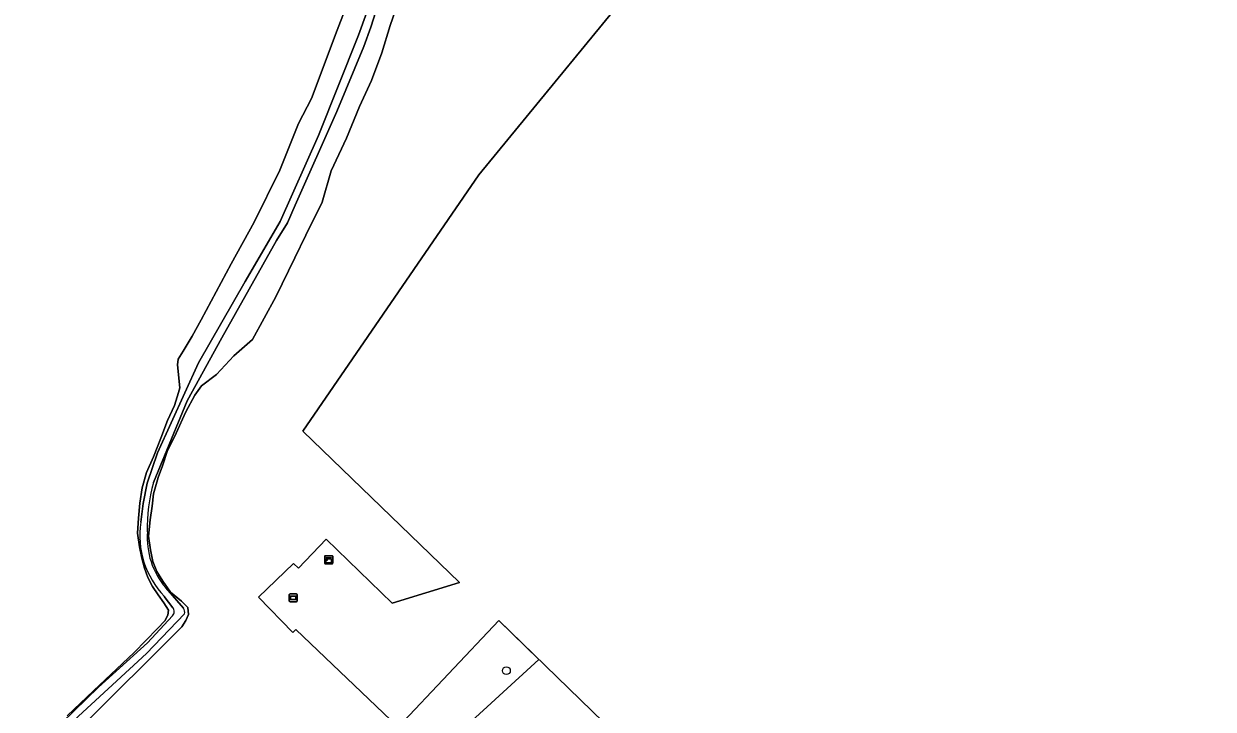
# Model space of a CAD drawing. Extents: x 156141 to 158132, y 385651 to 388333.
# Drawn here: x 156291.1 to 156437.4, y 387949.4 to 388033.8 of the extents above; entities that cross this region are included whole.
import ezdxf

# ---------------------------------------------------------------- set-up
doc = ezdxf.new("R2010")
doc.units = 0
for name, color, linetype in [('IMGEO_Boom', 7, 'Continuous'), ('IMGEO_Erf', 7, 'Continuous'), ('IMGEO_Greppel_droge_sloot', 7, 'Continuous'), ('IMGEO_Groenvoorziening', 7, 'Continuous'), ('IMGEO_Hek', 7, 'Continuous'), ('IMGEO_Kast', 7, 'Continuous'), ('IMGEO_Muur', 7, 'Continuous'), ('IMGEO_Oever', 7, 'Continuous'), ('IMGEO_Reclamebord', 7, 'Continuous')]:
    doc.layers.add(name, color=color, linetype=linetype)

msp = doc.modelspace()

# ---------------------------------------------------------------- linework, layer by layer
at = {"layer": 'IMGEO_Boom'}
msp.add_circle((156350.47, 387954.19), 0.489, dxfattribs=at)
at = {"layer": 'IMGEO_Erf'}
msp.add_lwpolyline([(156608.04, 387949.37), (156642.93, 387982.02), (156585.67, 388037.42), (156493.67, 388126.77), (156486.55, 388133.87), (156486.37, 388134.18), (156451.68, 388111.98), (156391.31, 388063.96), (156369.43, 388042.53), (156347.08, 388015.24), (156325.44, 387983.67), (156344.7, 387965.06), (156336.42, 387962.51), (156328.32, 387970.39), (156324.89, 387966.79), (156324.27, 387967.4), (156319.96, 387963.24), (156324.19, 387958.87), (156324.58, 387959.24), (156337.15, 387947.25), (156349.55, 387960.36), (156354.46, 387955.58), (156241.28, 387851.86)], dxfattribs=at)
at = {"layer": 'IMGEO_Greppel_droge_sloot'}
for points in [[(156307.06, 387977.34), (156311.18, 387987.4), (156315.48, 387995.16), (156322.21, 388007.13), (156323.53, 388009.31), (156324.49, 388011.49), (156329.6, 388023.01), (156332.93, 388031.04), (156333.78, 388033.41), (156335.86, 388039.91), (156338.14, 388047.75), (156339.56, 388053.17), (156340.82, 388059.05), (156341.18, 388063.18), (156340.81, 388067.29), (156338.92, 388078.14), (156338.21, 388087.9), (156338.84, 388093.51), (156340.87, 388101.61), (156341.94, 388104.49), (156343.72, 388108.18), (156345.87, 388111.35), (156347.03, 388112.75), (156354.41, 388119.59)], [(156335.02, 388040.07), (156332.28, 388032.41), (156327.35, 388020.09), (156322.64, 388009.47), (156318.35, 388002.1), (156312.58, 387992.08), (156307.57, 387981.02), (156306.26, 387977.27), (156305.77, 387974.79), (156305.49, 387972.46)], [(156308.39, 387963.33), (156309.42, 387961.94)], [(156310.75, 387961.88), (156308.56, 387964.37)], [(156292.57, 387943.76), (156306.18, 387956.32), (156310.89, 387961.17)], [(156309.39, 387960.96), (156306.3, 387957.63), (156300.28, 387952.16), (156292.75, 387944.81)]]:
    msp.add_lwpolyline(points, dxfattribs=at)
for centre, radius, start, end in [((156327.36, 387971.72), 21.07, 164.5181, 181.1806), ((156316.19, 387970.84), 10.82, 171.3895, 223.9294), ((156315.96, 387970.62), 9.68, 176.0591, 220.1478), ((156308.95, 387961.46), 0.668, 311.336, 45.1392), ((156309.89, 387961.35), 1.01, 349.8041, 31.6306)]:
    msp.add_arc(centre, radius, start, end, dxfattribs=at)
at = {"layer": 'IMGEO_Groenvoorziening'}
for points in [[(156337.15, 387947.25), (156324.58, 387959.24), (156324.19, 387958.87), (156319.96, 387963.24), (156324.27, 387967.4), (156324.89, 387966.79), (156328.32, 387970.39), (156336.42, 387962.51), (156344.7, 387965.06), (156325.44, 387983.67), (156347.08, 388015.24), (156369.43, 388042.53), (156391.31, 388063.96), (156451.68, 388111.98)], [(156296.44, 387948.62), (156299.67, 387951.7), (156304.67, 387956.43), (156307.56, 387959.4), (156308.46, 387960.31), (156308.83, 387961.03), (156308.91, 387961.65), (156308.32, 387962.55), (156307.63, 387963.54), (156306.92, 387964.56), (156306.38, 387965.67), (156305.95, 387966.8), (156305.62, 387968.02), (156305.32, 387969.42), (156305.09, 387971.13), (156305.21, 387972.97), (156305.39, 387974.81), (156305.68, 387976.68), (156306.19, 387978.6), (156307.06, 387980.51), (156307.94, 387982.82), (156308.77, 387984.98), (156309.64, 387986.84), (156310.15, 387988.44), (156310.29, 387988.99), (156310.03, 387991.84), (156310.1, 387992.54), (156310.7, 387993.51), (156311.83, 387995.37), (156312.91, 387997.37), (156316.62, 388004.27), (156319.43, 388009.41), (156322.59, 388015.82), (156324.9, 388021.56), (156326.5, 388024.63), (156329.65, 388033.03), (156332.16, 388039.55)], [(156338, 388038.88), (156336.18, 388033.61), (156335.17, 388030.25), (156333.87, 388026.85), (156332.42, 388023.65), (156330.8, 388019.73), (156328.91, 388015.72), (156327.81, 388011.87), (156325.82, 388007.82), (156324.46, 388005.02), (156322.12, 388000.23), (156319.22, 387994.96), (156316.94, 387992.96), (156314.8, 387990.67), (156312.98, 387989.24), (156312.14, 387988.1), (156311.02, 387986.06), (156309.86, 387983.43), (156308.73, 387981.18), (156308.17, 387979.42), (156307.64, 387977.99), (156307.06, 387975.98), (156306.9, 387974.46), (156306.65, 387972.76), (156306.44, 387970.73), (156306.69, 387969.08), (156306.97, 387967.65), (156307.46, 387966.38), (156308.19, 387965.22), (156309.16, 387963.87), (156310.51, 387962.73), (156311.28, 387961.97), (156311.36, 387961.1), (156311.05, 387960.35), (156310.53, 387959.57), (156298.06, 387947.16)], [(156241.28, 387851.86), (156354.46, 387955.58), (156349.55, 387960.36), (156337.15, 387947.25)]]:
    msp.add_lwpolyline(points, dxfattribs=at)
at = {"layer": 'IMGEO_Hek'}
msp.add_lwpolyline([(156482.96, 387830.7), (156349.55, 387960.36)], dxfattribs=at)
at = {"layer": 'IMGEO_Kast'}
for p, q in [((156328.12, 387967.41), (156328.12, 387968.26)), ((156328.12, 387968.26), (156328.12, 387967.41)), ((156328.19, 387968.34), (156329.03, 387968.34)), ((156329.03, 387968.34), (156328.19, 387968.34)), ((156329.12, 387968.27), (156329.12, 387967.42)), ((156329.12, 387967.42), (156329.12, 387968.27)), ((156329.04, 387967.34), (156328.2, 387967.34)), ((156328.2, 387967.34), (156329.04, 387967.34))]:
    msp.add_line(p, q, dxfattribs=at)
for points in [[(156328.31, 387968.13), (156328.91, 387968.13), (156328.91, 387968.04), (156328.31, 387968.04), (156328.31, 387968.13)], [(156328.31, 387967.96), (156328.91, 387967.96), (156328.91, 387967.47), (156328.31, 387967.47), (156328.31, 387967.96)]]:
    msp.add_lwpolyline(points, dxfattribs=at)
msp.add_circle((156328.39, 387967.8), 0.0377, dxfattribs=at)
for centre, start, end in [((156328.19, 387968.26), 92.4484, 184.2845), ((156328.19, 387968.26), 92.4484, 184.2845), ((156329.04, 387968.26), 2.4484, 94.2845), ((156329.04, 387968.26), 2.4484, 94.2845), ((156328.19, 387967.42), 182.4484, 274.2845), ((156328.19, 387967.42), 182.4484, 274.2845), ((156329.04, 387967.42), 272.4484, 4.2845), ((156329.04, 387967.42), 272.4484, 4.2845)]:
    msp.add_arc(centre, 0.0779, start, end, dxfattribs=at)
at = {"layer": 'IMGEO_Muur'}
msp.add_lwpolyline([(156344.7, 387965.06), (156325.44, 387983.67), (156347.08, 388015.24), (156369.43, 388042.53), (156391.31, 388063.96), (156451.68, 388111.98), (156486.37, 388134.18), (156486.55, 388133.87)], dxfattribs=at)
at = {"layer": 'IMGEO_Oever'}
for points in [[(156354.41, 388119.59), (156347.03, 388112.75), (156345.87, 388111.35), (156343.72, 388108.18), (156341.94, 388104.49), (156340.87, 388101.61), (156338.84, 388093.51), (156338.21, 388087.9), (156338.92, 388078.14), (156340.81, 388067.29), (156341.18, 388063.18), (156340.82, 388059.05), (156339.56, 388053.17), (156338.14, 388047.75), (156335.86, 388039.91), (156333.78, 388033.41), (156332.93, 388031.04), (156329.6, 388023.01), (156324.49, 388011.49), (156323.53, 388009.31), (156322.21, 388007.13), (156315.48, 387995.16), (156311.18, 387987.4), (156307.06, 387977.34)], [(156332.16, 388039.55), (156329.65, 388033.03), (156326.5, 388024.63), (156324.9, 388021.56), (156322.59, 388015.82), (156319.43, 388009.41), (156316.62, 388004.27), (156312.91, 387997.37), (156311.83, 387995.37), (156310.7, 387993.51), (156310.1, 387992.54), (156310.03, 387991.84), (156310.29, 387988.99), (156310.15, 387988.44), (156309.64, 387986.84), (156308.77, 387984.98), (156307.94, 387982.82), (156307.06, 387980.51), (156306.19, 387978.6), (156305.68, 387976.68), (156305.39, 387974.81), (156305.21, 387972.97), (156305.09, 387971.13), (156305.32, 387969.42), (156305.62, 387968.02), (156305.95, 387966.8), (156306.38, 387965.67), (156306.92, 387964.56), (156307.63, 387963.54), (156308.32, 387962.55), (156308.91, 387961.65), (156308.83, 387961.03), (156308.46, 387960.31), (156307.56, 387959.4), (156304.67, 387956.43), (156299.67, 387951.7), (156296.44, 387948.62)], [(156305.49, 387972.46), (156305.77, 387974.79), (156306.26, 387977.27), (156307.57, 387981.02), (156312.58, 387992.08), (156318.35, 388002.1), (156322.64, 388009.47), (156327.35, 388020.09), (156332.28, 388032.41), (156335.02, 388040.07)], [(156298.06, 387947.16), (156310.53, 387959.57), (156311.05, 387960.35), (156311.36, 387961.1), (156311.28, 387961.97), (156310.51, 387962.73), (156309.16, 387963.87), (156308.19, 387965.22), (156307.46, 387966.38), (156306.97, 387967.65), (156306.69, 387969.08), (156306.44, 387970.73), (156306.65, 387972.76), (156306.9, 387974.46), (156307.06, 387975.98), (156307.64, 387977.99), (156308.17, 387979.42), (156308.73, 387981.18), (156309.86, 387983.43), (156311.02, 387986.06), (156312.14, 387988.1), (156312.98, 387989.24), (156314.8, 387990.67), (156316.94, 387992.96), (156319.22, 387994.96), (156322.12, 388000.23), (156324.46, 388005.02), (156325.82, 388007.82), (156327.81, 388011.87), (156328.91, 388015.72), (156330.8, 388019.73), (156332.42, 388023.65), (156333.87, 388026.85), (156335.17, 388030.25), (156336.18, 388033.61), (156338, 388038.88)], [(156309.42, 387961.94), (156308.39, 387963.33)], [(156308.56, 387964.37), (156310.75, 387961.88)], [(156310.89, 387961.17), (156306.18, 387956.32), (156292.57, 387943.76)], [(156292.75, 387944.81), (156300.28, 387952.16), (156306.3, 387957.63), (156309.39, 387960.96)]]:
    msp.add_lwpolyline(points, dxfattribs=at)
for centre, radius, start, end in [((156327.36, 387971.72), 21.07, 164.5181, 181.1806), ((156316.19, 387970.84), 10.82, 171.3895, 223.9294), ((156315.96, 387970.62), 9.68, 176.0591, 220.1478), ((156308.95, 387961.46), 0.668, 311.336, 45.1392), ((156309.89, 387961.35), 1.01, 349.8041, 31.6306)]:
    msp.add_arc(centre, radius, start, end, dxfattribs=at)
at = {"layer": 'IMGEO_Reclamebord'}
for p, q in [((156323.76, 387962.76), (156323.76, 387963.55)), ((156323.76, 387963.55), (156323.76, 387962.76)), ((156323.86, 387963.65), (156324.65, 387963.65)), ((156324.65, 387963.65), (156323.86, 387963.65)), ((156324.75, 387963.55), (156324.75, 387962.76)), ((156324.75, 387962.76), (156324.75, 387963.55)), ((156324.65, 387962.66), (156323.86, 387962.66)), ((156323.86, 387962.66), (156324.65, 387962.66))]:
    msp.add_line(p, q, dxfattribs=at)
for points in [[(156323.86, 387963.39), (156324.65, 387963.39), (156324.65, 387962.92), (156323.86, 387962.92), (156323.86, 387963.39)], [(156323.93, 387963.32), (156323.93, 387962.99), (156324.58, 387962.99), (156324.58, 387963.32), (156323.93, 387963.32)]]:
    msp.add_lwpolyline(points, dxfattribs=at)
for centre, start, end in [((156323.86, 387963.55), 90, 180), ((156323.86, 387963.55), 90, 180), ((156324.65, 387963.55), 0, 90), ((156324.65, 387963.55), 360, 90), ((156323.86, 387962.76), 180, 270), ((156323.86, 387962.76), 180, 270), ((156324.65, 387962.76), 270, 0), ((156324.65, 387962.76), 270, 0)]:
    msp.add_arc(centre, 0.1, start, end, dxfattribs=at)

doc.saveas('drawing.dxf')
